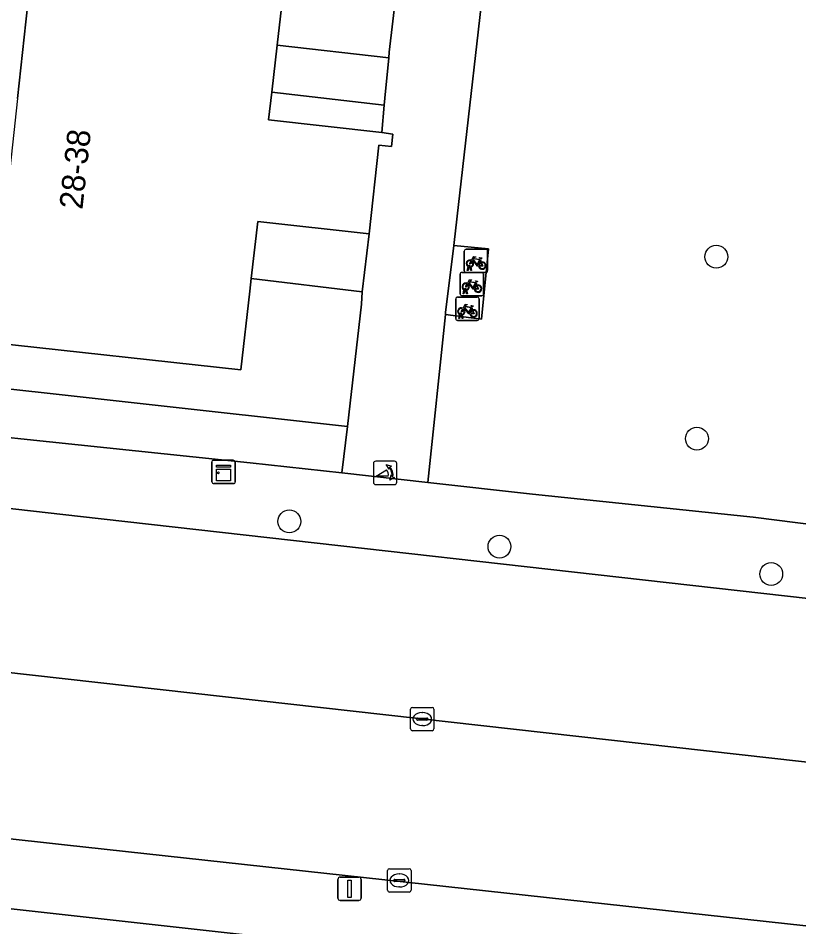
# Model space of a CAD drawing. Extents: x 161928 to 163071, y 386474 to 387428.
# Drawn here: x 162224.39 to 162257.83, y 386658.51 to 386697.44 of the extents above; entities that cross this region are included whole.
import ezdxf

# ---------------------------------------------------------------- set-up
doc = ezdxf.new("R2010")
doc.units = 0
for name, color, linetype in [('IMGEO_Boom', 7, 'Continuous'), ('IMGEO_Erf', 7, 'Continuous'), ('IMGEO_Fietsenrek', 7, 'Continuous'), ('IMGEO_Groenvoorziening', 7, 'Continuous'), ('IMGEO_Kast', 7, 'Continuous'), ('IMGEO_Kolk', 7, 'Continuous'), ('IMGEO_Lichtmast', 7, 'Continuous'), ('IMGEO_Pand', 7, 'Continuous'), ('IMGEO_Pand_nummerreeks', 7, 'Continuous'), ('IMGEO_Parkeervlak_open', 7, 'Continuous'), ('IMGEO_Poller', 7, 'Continuous'), ('IMGEO_Rijbaan_lokaal_open', 7, 'Continuous'), ('IMGEO_Voetpad_open', 7, 'Continuous')]:
    doc.layers.add(name, color=color, linetype=linetype)

msp = doc.modelspace()

# ---------------------------------------------------------------- linework, layer by layer
at = {"layer": 'IMGEO_Boom'}
for centre in [(162254.296, 386687.22), (162253.466, 386679.427), (162236.008, 386675.882), (162245.009, 386674.803), (162256.648, 386673.628)]:
    msp.add_circle(centre, 0.489, dxfattribs=at)
at = {"layer": 'IMGEO_Erf'}
for points in [[(162224.366, 386693.999), (162224.722, 386697.28), (162225.133, 386701.061)], [(162220.599, 386681.926), (162238.505, 386679.954), (162239.099, 386685.195), (162239.134, 386685.721), (162234.377, 386686.295), (162234.314, 386685.745), (162233.931, 386682.38), (162223.229, 386683.543)], [(162380.412, 386641.923), (162215.989, 386660.188), (162212.529, 386660.572), (162209.723, 386635.829)]]:
    msp.add_lwpolyline(points, dxfattribs=at)
at = {"layer": 'IMGEO_Fietsenrek'}
for p, q in [((162243.503, 386686.615), (162243.503, 386687.456)), ((162243.503, 386687.456), (162243.503, 386686.615)), ((162243.578, 386687.54), (162244.419, 386687.54)), ((162244.419, 386687.54), (162243.578, 386687.54)), ((162244.503, 386687.465), (162244.503, 386686.624)), ((162244.503, 386686.624), (162244.503, 386687.465)), ((162244.19, 386687.089), (162244.226, 386686.994)), ((162243.398, 386686.552), (162244.239, 386686.552)), ((162244.239, 386686.552), (162243.398, 386686.552)), ((162244.428, 386686.54), (162243.587, 386686.54)), ((162243.587, 386686.54), (162244.428, 386686.54)), ((162243.63, 386686.624), (162243.669, 386686.784)), ((162243.664, 386686.624), (162243.63, 386686.624)), ((162243.699, 386686.772), (162243.664, 386686.624)), ((162243.741, 386686.796), (162243.74, 386686.8)), ((162243.782, 386686.624), (162243.748, 386686.766)), ((162243.772, 386686.807), (162243.773, 386686.8)), ((162243.78, 386686.77), (162243.815, 386686.624)), ((162243.815, 386686.624), (162243.782, 386686.624)), ((162243.323, 386685.627), (162243.323, 386686.468)), ((162243.323, 386686.468), (162243.323, 386685.627)), ((162244.323, 386686.477), (162244.323, 386685.636)), ((162244.323, 386685.636), (162244.323, 386686.477)), ((162243.45, 386685.636), (162243.489, 386685.796)), ((162243.519, 386685.784), (162243.484, 386685.636)), ((162243.561, 386685.808), (162243.56, 386685.812)), ((162243.602, 386685.636), (162243.568, 386685.778)), ((162243.592, 386685.819), (162243.593, 386685.812)), ((162243.6, 386685.782), (162243.635, 386685.636)), ((162244.01, 386686.101), (162244.046, 386686.006)), ((162243.134, 386684.568), (162243.134, 386685.409)), ((162243.134, 386685.409), (162243.134, 386684.568)), ((162243.209, 386685.493), (162244.05, 386685.493)), ((162244.05, 386685.493), (162243.209, 386685.493)), ((162244.248, 386685.552), (162243.407, 386685.552)), ((162243.407, 386685.552), (162244.248, 386685.552)), ((162243.484, 386685.636), (162243.45, 386685.636)), ((162243.635, 386685.636), (162243.602, 386685.636)), ((162244.134, 386685.418), (162244.134, 386684.577)), ((162244.134, 386684.577), (162244.134, 386685.418)), ((162243.821, 386685.042), (162243.857, 386684.947)), ((162243.261, 386684.577), (162243.3, 386684.737)), ((162243.295, 386684.577), (162243.261, 386684.577)), ((162243.33, 386684.725), (162243.295, 386684.577)), ((162243.372, 386684.749), (162243.371, 386684.753)), ((162243.413, 386684.577), (162243.379, 386684.719)), ((162243.403, 386684.76), (162243.404, 386684.753)), ((162243.411, 386684.723), (162243.446, 386684.577)), ((162243.446, 386684.577), (162243.413, 386684.577)), ((162244.059, 386684.493), (162243.218, 386684.493)), ((162243.218, 386684.493), (162244.059, 386684.493))]:
    msp.add_line(p, q, dxfattribs=at)
for points in [[(162243.837, 386687.014), (162243.785, 386686.924), (162243.745, 386686.899), (162243.746, 386686.946), (162243.801, 386687.04)], [(162243.816, 386687.066), (162243.911, 386687.23), (162243.997, 386687.216), (162243.999, 386687.207), (162243.943, 386687.196), (162243.916, 386687.151), (162244.172, 386687.11)], [(162244.112, 386686.822), (162244.062, 386686.822), (162243.871, 386687.073), (162243.852, 386687.041)], [(162244.159, 386687.085), (162243.902, 386687.126), (162243.885, 386687.097), (162244.052, 386686.877), (162244.159, 386687.085)], [(162244.207, 386686.987), (162244.177, 386687.064), (162244.068, 386686.846), (162244.111, 386686.846)], [(162244.141, 386686.846), (162244.261, 386686.845), (162244.217, 386686.959)], [(162244.237, 386686.966), (162244.292, 386686.821), (162244.142, 386686.821)], [(162244.172, 386687.11), (162244.197, 386687.159), (162244.191, 386687.163), (162244.168, 386687.167), (162244.156, 386687.174), (162244.155, 386687.177), (162244.157, 386687.182), (162244.252, 386687.167), (162244.254, 386687.157), (162244.244, 386687.144), (162244.232, 386687.138), (162244.218, 386687.144), (162244.19, 386687.089)], [(162243.636, 386686.078), (162243.731, 386686.242), (162243.817, 386686.228), (162243.819, 386686.219), (162243.763, 386686.208), (162243.736, 386686.163), (162243.992, 386686.122)], [(162243.979, 386686.097), (162243.722, 386686.138), (162243.705, 386686.109), (162243.872, 386685.889), (162243.979, 386686.097)], [(162243.992, 386686.122), (162244.017, 386686.171), (162244.011, 386686.175), (162243.988, 386686.179), (162243.976, 386686.186), (162243.975, 386686.189), (162243.977, 386686.194), (162244.072, 386686.179), (162244.074, 386686.169), (162244.064, 386686.156), (162244.052, 386686.15), (162244.038, 386686.156), (162244.01, 386686.101)], [(162243.657, 386686.026), (162243.605, 386685.936), (162243.565, 386685.911), (162243.566, 386685.958), (162243.621, 386686.052)], [(162243.932, 386685.834), (162243.882, 386685.834), (162243.691, 386686.085), (162243.672, 386686.053)], [(162244.027, 386685.999), (162243.997, 386686.076), (162243.888, 386685.858), (162243.931, 386685.858)], [(162243.961, 386685.858), (162244.081, 386685.857), (162244.037, 386685.971)], [(162244.057, 386685.978), (162244.112, 386685.833), (162243.962, 386685.833)], [(162243.468, 386684.967), (162243.416, 386684.877), (162243.376, 386684.852), (162243.377, 386684.899), (162243.432, 386684.993)], [(162243.447, 386685.019), (162243.542, 386685.183), (162243.628, 386685.169), (162243.63, 386685.16), (162243.574, 386685.149), (162243.547, 386685.104), (162243.803, 386685.063)], [(162243.743, 386684.775), (162243.693, 386684.775), (162243.502, 386685.026), (162243.483, 386684.994)], [(162243.79, 386685.038), (162243.533, 386685.079), (162243.516, 386685.05), (162243.683, 386684.83), (162243.79, 386685.038)], [(162243.838, 386684.94), (162243.808, 386685.017), (162243.699, 386684.799), (162243.742, 386684.799)], [(162243.803, 386685.063), (162243.828, 386685.112), (162243.822, 386685.116), (162243.799, 386685.12), (162243.787, 386685.127), (162243.786, 386685.13), (162243.788, 386685.135), (162243.883, 386685.12), (162243.885, 386685.11), (162243.875, 386685.097), (162243.863, 386685.091), (162243.849, 386685.097), (162243.821, 386685.042)], [(162243.772, 386684.799), (162243.892, 386684.798), (162243.848, 386684.912)], [(162243.868, 386684.919), (162243.923, 386684.774), (162243.773, 386684.774)]]:
    msp.add_lwpolyline(points, dxfattribs=at)
for centre, radius, start, end in [((162243.581, 386687.462), 0.0779, 92.4484, 184.2845), ((162243.581, 386687.462), 0.0779, 92.4484, 184.2845), ((162244.425, 386687.462), 0.0779, 2.4484, 94.2845), ((162244.425, 386687.462), 0.0779, 2.4484, 94.2845), ((162243.743, 386686.925), 0.159, 62.6766, 242.1369), ((162243.743, 386686.925), 0.129, 63.3192, 238.903), ((162243.743, 386686.925), 0.129, 283.6043, 43.4302), ((162243.743, 386686.925), 0.159, 283.5766, 46.6042), ((162244.27, 386686.841), 0.159, 113.3408, 178.3217), ((162244.27, 386686.841), 0.159, 187.0065, 105.7708), ((162244.27, 386686.841), 0.129, 113.923, 177.9556), ((162244.27, 386686.841), 0.129, 188.6715, 104.5883), ((162243.401, 386686.474), 0.0779, 92.4484, 184.2845), ((162243.401, 386686.474), 0.0779, 92.4484, 184.2845), ((162243.581, 386686.618), 0.0779, 182.4484, 274.2845), ((162243.581, 386686.618), 0.0779, 182.4484, 274.2845), ((162243.723, 386686.796), 0.0499, 12.8025, 158.6934), ((162243.743, 386686.925), 0.159, 253.9967, 271.7867), ((162243.723, 386686.796), 0.0174, 12.8025, 163.4502), ((162243.743, 386686.925), 0.129, 253.415, 269.0204), ((162244.245, 386686.474), 0.0779, 2.4484, 94.2845), ((162244.245, 386686.474), 0.0779, 2.4484, 94.2845), ((162244.425, 386686.618), 0.0779, 272.4484, 4.2845), ((162244.425, 386686.618), 0.0779, 272.4484, 4.2845), ((162243.563, 386685.937), 0.159, 62.6766, 242.1369), ((162243.563, 386685.937), 0.129, 63.3192, 238.903), ((162243.543, 386685.808), 0.0499, 12.8025, 158.6934), ((162243.563, 386685.937), 0.159, 253.9967, 271.7867), ((162243.543, 386685.808), 0.0174, 12.8025, 163.4502), ((162243.563, 386685.937), 0.129, 253.415, 269.0204), ((162243.563, 386685.937), 0.129, 283.6043, 43.4302), ((162243.563, 386685.937), 0.159, 283.5766, 46.6042), ((162244.09, 386685.853), 0.159, 113.3408, 178.3217), ((162244.09, 386685.853), 0.159, 187.0065, 105.7708), ((162244.09, 386685.853), 0.129, 113.923, 177.9556), ((162244.09, 386685.853), 0.129, 188.6715, 104.5883), ((162243.212, 386685.415), 0.0779, 92.4484, 184.2845), ((162243.212, 386685.415), 0.0779, 92.4484, 184.2845), ((162243.401, 386685.63), 0.0779, 182.4484, 274.2845), ((162243.401, 386685.63), 0.0779, 182.4484, 274.2845), ((162244.056, 386685.415), 0.0779, 2.4484, 94.2845), ((162244.056, 386685.415), 0.0779, 2.4484, 94.2845), ((162244.245, 386685.63), 0.0779, 272.4484, 4.2845), ((162244.245, 386685.63), 0.0779, 272.4484, 4.2845), ((162243.374, 386684.878), 0.159, 62.6766, 242.1369), ((162243.374, 386684.878), 0.129, 63.3192, 238.903), ((162243.374, 386684.878), 0.129, 283.6043, 43.4302), ((162243.374, 386684.878), 0.159, 283.5766, 46.6042), ((162243.901, 386684.794), 0.159, 187.0065, 105.7708), ((162243.212, 386684.571), 0.0779, 182.4484, 274.2845), ((162243.212, 386684.571), 0.0779, 182.4484, 274.2845), ((162243.354, 386684.749), 0.0499, 12.8025, 158.6934), ((162243.374, 386684.878), 0.159, 253.9967, 271.7867), ((162243.354, 386684.749), 0.0174, 12.8025, 163.4502), ((162243.374, 386684.878), 0.129, 253.415, 269.0204), ((162243.901, 386684.794), 0.159, 113.3408, 178.3217), ((162243.901, 386684.794), 0.129, 113.923, 177.9556), ((162243.901, 386684.794), 0.129, 188.6715, 104.5883), ((162244.056, 386684.571), 0.0779, 272.4484, 4.2845), ((162244.056, 386684.571), 0.0779, 272.4484, 4.2845)]:
    msp.add_arc(centre, radius, start, end, dxfattribs=at)
at = {"layer": 'IMGEO_Groenvoorziening'}
for points in [[(162245.363, 386741.706), (162221.929, 386744.346), (162214.782, 386680.498), (162223.437, 386679.534), (162224.5, 386679.416), (162234.333, 386678.391), (162238.263, 386677.963), (162238.505, 386679.954), (162220.599, 386681.926), (162226.595, 386737.185), (162229.227, 386736.991), (162229.722, 386740.601), (162240.582, 386739.464), (162240.32, 386737.425), (162244.895, 386736.957)], [(162241.067, 386702.633), (162241.124, 386703.179), (162236.329, 386703.708), (162236.273, 386703.216), (162235.894, 386699.891), (162235.484, 386696.287), (162240.267, 386695.743), (162240.291, 386695.984)], [(162240.073, 386693.716), (162235.254, 386694.264), (162235.119, 386693.079), (162239.975, 386692.537)]]:
    msp.add_lwpolyline(points, close=True, dxfattribs=at)
msp.add_lwpolyline([(162244.705, 386702.233), (162243.065, 386687.829), (162243.049, 386687.699), (162244.536, 386687.564), (162244.235, 386684.547), (162242.69, 386684.749), (162241.934, 386677.547), (162246.429, 386677.056), (162255.881, 386676.067), (162260.486, 386675.473), (162261.932, 386688.446), (162262.467, 386693.434), (162259.33, 386693.811), (162259.59, 386696.782), (162262.789, 386696.438), (162262.8, 386696.541), (162263.719, 386704.596)], dxfattribs=at)
at = {"layer": 'IMGEO_Kast'}
for p, q in [((162232.689, 386677.574), (162232.689, 386678.415)), ((162232.689, 386678.415), (162232.689, 386677.574)), ((162232.764, 386678.499), (162233.605, 386678.499)), ((162233.605, 386678.499), (162232.764, 386678.499)), ((162233.689, 386678.424), (162233.689, 386677.583)), ((162233.689, 386677.583), (162233.689, 386678.424)), ((162233.614, 386677.499), (162232.773, 386677.499)), ((162232.773, 386677.499), (162233.614, 386677.499))]:
    msp.add_line(p, q, dxfattribs=at)
for points in [[(162232.884, 386678.289), (162233.484, 386678.289), (162233.484, 386678.204), (162232.884, 386678.204), (162232.884, 386678.289)], [(162232.884, 386678.114), (162233.484, 386678.114), (162233.484, 386677.625), (162232.884, 386677.625), (162232.884, 386678.114)]]:
    msp.add_lwpolyline(points, dxfattribs=at)
msp.add_circle((162232.968, 386677.963), 0.0377, dxfattribs=at)
for centre, start, end in [((162232.767, 386678.421), 92.4484, 184.2845), ((162232.767, 386678.421), 92.4484, 184.2845), ((162233.611, 386678.421), 2.4484, 94.2845), ((162233.611, 386678.421), 2.4484, 94.2845), ((162232.767, 386677.577), 182.4484, 274.2845), ((162232.767, 386677.577), 182.4484, 274.2845), ((162233.611, 386677.577), 272.4484, 4.2845), ((162233.611, 386677.577), 272.4484, 4.2845)]:
    msp.add_arc(centre, 0.0779, start, end, dxfattribs=at)
at = {"layer": 'IMGEO_Kolk'}
for p, q in [((162241.202, 386666.99), (162241.202, 386667.842)), ((162241.277, 386667.916), (162242.129, 386667.916)), ((162242.203, 386667.842), (162242.203, 386666.99)), ((162241.504, 386667.459), (162241.902, 386667.459)), ((162241.69, 386667.696), (162241.715, 386667.696)), ((162241.461, 386667.41), (162241.461, 386667.422)), ((162241.899, 386667.373), (162241.501, 386667.373)), ((162241.713, 386667.136), (162241.688, 386667.136)), ((162241.945, 386667.422), (162241.945, 386667.41)), ((162242.129, 386666.916), (162241.277, 386666.916)), ((162240.219, 386660.078), (162240.219, 386660.93)), ((162240.294, 386661.004), (162241.146, 386661.004)), ((162241.22, 386660.93), (162241.22, 386660.078)), ((162240.478, 386660.498), (162240.478, 386660.51)), ((162240.916, 386660.461), (162240.518, 386660.461)), ((162240.521, 386660.547), (162240.919, 386660.547)), ((162240.707, 386660.784), (162240.732, 386660.784)), ((162240.962, 386660.51), (162240.962, 386660.498)), ((162240.73, 386660.224), (162240.705, 386660.224)), ((162241.146, 386660.004), (162240.294, 386660.004))]:
    msp.add_line(p, q, dxfattribs=at)
for points in [[(162241.202, 386666.99), (162241.202, 386667.842)], [(162241.277, 386667.916), (162242.129, 386667.916)], [(162242.203, 386667.842), (162242.203, 386666.99)], [(162242.129, 386666.916), (162241.277, 386666.916)], [(162240.219, 386660.078), (162240.219, 386660.93)], [(162240.294, 386661.004), (162241.146, 386661.004)], [(162241.22, 386660.93), (162241.22, 386660.078)], [(162241.146, 386660.004), (162240.294, 386660.004)]]:
    msp.add_lwpolyline(points, dxfattribs=at)
for centre, radius, start, end in [((162241.279, 386667.84), 0.0765, 91.552, 178.448), ((162241.279, 386667.84), 0.0765, 91.552, 178.448), ((162242.127, 386667.84), 0.0765, 1.552, 88.448), ((162242.127, 386667.84), 0.0765, 1.552, 88.448), ((162241.501, 386667.419), 0.0403, 85.8775, 175.7526), ((162241.906, 386667.421), 0.0386, 1.7309, 96.639), ((162241.498, 386667.409), 0.0366, 178.938, 274.7102), ((162241.902, 386667.416), 0.043, 264.8664, 352.4533), ((162241.279, 386666.992), 0.0765, 181.552, 268.448), ((162241.279, 386666.992), 0.0765, 181.552, 268.448), ((162242.127, 386666.992), 0.0765, 271.552, 358.448), ((162242.127, 386666.992), 0.0765, 271.552, 358.448), ((162240.296, 386660.928), 0.0765, 91.552, 178.448), ((162240.296, 386660.928), 0.0765, 91.552, 178.448), ((162241.144, 386660.928), 0.0765, 1.552, 88.448), ((162241.144, 386660.928), 0.0765, 1.552, 88.448), ((162240.518, 386660.507), 0.0403, 85.8775, 175.7526), ((162240.515, 386660.497), 0.0366, 178.938, 274.7102), ((162240.919, 386660.504), 0.043, 264.8664, 352.4533), ((162240.923, 386660.509), 0.0386, 1.7309, 96.639), ((162240.296, 386660.08), 0.0765, 181.552, 268.448), ((162240.296, 386660.08), 0.0765, 181.552, 268.448), ((162241.144, 386660.08), 0.0765, 271.552, 358.448), ((162241.144, 386660.08), 0.0765, 271.552, 358.448)]:
    msp.add_arc(centre, radius, start, end, dxfattribs=at)
for centre, major_axis, ratio, start_param, end_param in [((162241.689, 386667.416), (-0.387, 0.002), 0.722429, 4.712389, 7.853982), ((162241.714, 386667.416), (-0.39, 0.002), 0.717154, 1.570796, 4.712389), ((162240.706, 386660.504), (-0.387, 0.002), 0.722429, 4.712389, 7.853982), ((162240.731, 386660.504), (-0.39, 0.002), 0.717154, 1.570796, 4.712389)]:
    msp.add_ellipse(centre, major_axis=major_axis, ratio=ratio, start_param=start_param, end_param=end_param, dxfattribs=at)
at = {"layer": 'IMGEO_Lichtmast'}
for p, q in [((162238.091, 386659.745), (162238.091, 386660.545)), ((162238.091, 386660.545), (162238.091, 386659.745)), ((162238.191, 386660.645), (162238.981, 386660.645)), ((162238.981, 386660.645), (162238.191, 386660.645)), ((162239.081, 386660.545), (162239.081, 386659.745)), ((162239.081, 386659.745), (162239.081, 386660.545)), ((162238.981, 386659.645), (162238.191, 386659.645)), ((162238.191, 386659.645), (162238.981, 386659.645))]:
    msp.add_line(p, q, dxfattribs=at)
msp.add_lwpolyline([(162238.511, 386660.52), (162238.661, 386660.52), (162238.661, 386659.77), (162238.511, 386659.77), (162238.511, 386660.52)], dxfattribs=at)
for centre, start, end in [((162238.191, 386660.545), 90, 180), ((162238.191, 386660.545), 90, 180), ((162238.981, 386660.545), 0, 90), ((162238.981, 386660.545), 360, 90), ((162238.191, 386659.745), 180, 270), ((162238.191, 386659.745), 180, 270), ((162238.981, 386659.745), 270, 0), ((162238.981, 386659.745), 270, 0)]:
    msp.add_arc(centre, 0.1, start, end, dxfattribs=at)
at = {"layer": 'IMGEO_Pand'}
msp.add_lwpolyline([(162235.119, 386693.079), (162235.254, 386694.264), (162235.484, 386696.287), (162235.894, 386699.891), (162225.133, 386701.061), (162224.722, 386697.28), (162224.366, 386693.999), (162223.229, 386683.543), (162233.931, 386682.38), (162234.314, 386685.745), (162234.377, 386686.295), (162234.654, 386688.727), (162239.425, 386688.199), (162239.845, 386691.994), (162240.382, 386691.937), (162240.439, 386692.472), (162239.975, 386692.537)], close=True, dxfattribs=at)
at = {"layer": 'IMGEO_Parkeervlak_open'}
for points in [[(162258.237, 386672.576), (162227.064, 386676.096), (162222.896, 386676.557)], [(162218.125, 386670.065), (162260.747, 386665.287)]]:
    msp.add_lwpolyline(points, dxfattribs=at)
at = {"layer": 'IMGEO_Poller'}
for p, q in [((162239.612, 386678.364), (162239.612, 386677.557)), ((162239.612, 386678.364), (162239.612, 386677.557)), ((162240.514, 386678.459), (162239.706, 386678.459)), ((162240.514, 386678.459), (162239.706, 386678.459)), ((162240.608, 386677.557), (162240.608, 386678.364)), ((162240.608, 386677.557), (162240.608, 386678.364)), ((162239.706, 386677.462), (162240.514, 386677.462)), ((162239.706, 386677.462), (162240.514, 386677.462))]:
    msp.add_line(p, q, dxfattribs=at)
for points in [[(162240.247, 386677.815), (162239.734, 386677.815), (162240.164, 386678.09)], [(162240.291, 386678.188), (162240.279, 386678.115), (162240.154, 386678.32)], [(162240.154, 386678.32), (162240.385, 386678.254), (162240.314, 386678.222)], [(162240.307, 386677.643), (162240.373, 386677.874), (162240.403, 386677.806)], [(162240.439, 386677.779), (162240.511, 386677.768), (162240.307, 386677.643)]]:
    msp.add_lwpolyline(points, dxfattribs=at)
for centre, radius, start, end in [((162239.706, 386678.364), 0.0946, 90, 180), ((162239.706, 386678.364), 0.0946, 90, 180), ((162240.514, 386678.364), 0.0946, 0, 90), ((162240.514, 386678.364), 0.0946, 0, 90), ((162239.919, 386677.865), 0.332, 351.3247, 42.4854), ((162239.933, 386677.875), 0.476, 351.7527, 41.1691), ((162239.933, 386677.875), 0.516, 349.3569, 42.2912), ((162239.706, 386677.557), 0.0946, 180, 270), ((162239.706, 386677.557), 0.0946, 180, 270), ((162240.514, 386677.557), 0.0946, 270, 0), ((162240.514, 386677.557), 0.0946, 270, 0)]:
    msp.add_arc(centre, radius, start, end, dxfattribs=at)
at = {"layer": 'IMGEO_Rijbaan_lokaal_open'}
msp.add_lwpolyline([(162226.38, 386662.025), (162260.747, 386658.278), (162261.494, 386665.204), (162260.747, 386665.287), (162218.125, 386670.065), (162217.325, 386663.028)], close=True, dxfattribs=at)
at = {"layer": 'IMGEO_Voetpad_open'}
for points in [[(162241.067, 386702.633), (162240.291, 386695.984), (162240.267, 386695.743), (162240.098, 386694.017), (162240.073, 386693.716), (162239.975, 386692.537), (162240.439, 386692.472), (162240.382, 386691.937), (162239.845, 386691.994), (162239.425, 386688.199), (162239.134, 386685.721), (162239.099, 386685.195), (162238.505, 386679.954), (162238.263, 386677.963), (162241.934, 386677.547), (162242.69, 386684.749), (162242.699, 386684.833), (162243.049, 386687.699), (162243.065, 386687.829), (162244.705, 386702.233)], [(162298.443, 386671.239), (162265.931, 386674.909), (162263.477, 386675.126), (162260.486, 386675.473), (162255.881, 386676.067), (162246.429, 386677.056), (162241.934, 386677.547), (162238.263, 386677.963), (162234.333, 386678.391), (162224.5, 386679.416), (162223.437, 386679.534)], [(162222.896, 386676.557), (162227.064, 386676.096), (162258.237, 386672.576)], [(162260.747, 386658.278), (162226.38, 386662.025), (162217.325, 386663.028), (162216.305, 386663.136), (162215.989, 386660.188), (162380.412, 386641.923)]]:
    msp.add_lwpolyline(points, dxfattribs=at)
for points in [[(162240.267, 386695.743), (162235.484, 386696.287), (162235.254, 386694.264), (162240.073, 386693.716), (162240.098, 386694.017)], [(162239.425, 386688.199), (162234.654, 386688.727), (162234.377, 386686.295), (162239.134, 386685.721)], [(162243.049, 386687.699), (162242.699, 386684.833), (162242.69, 386684.749), (162244.235, 386684.547), (162244.536, 386687.564)]]:
    msp.add_lwpolyline(points, close=True, dxfattribs=at)

# ---------------------------------------------------------------- texts
at = {"layer": 'IMGEO_Pand_nummerreeks'}
msp.add_text('28-38', height=1, rotation=83.7951, dxfattribs=at).set_placement((162227.145, 386689.221))

doc.saveas('drawing.dxf')
